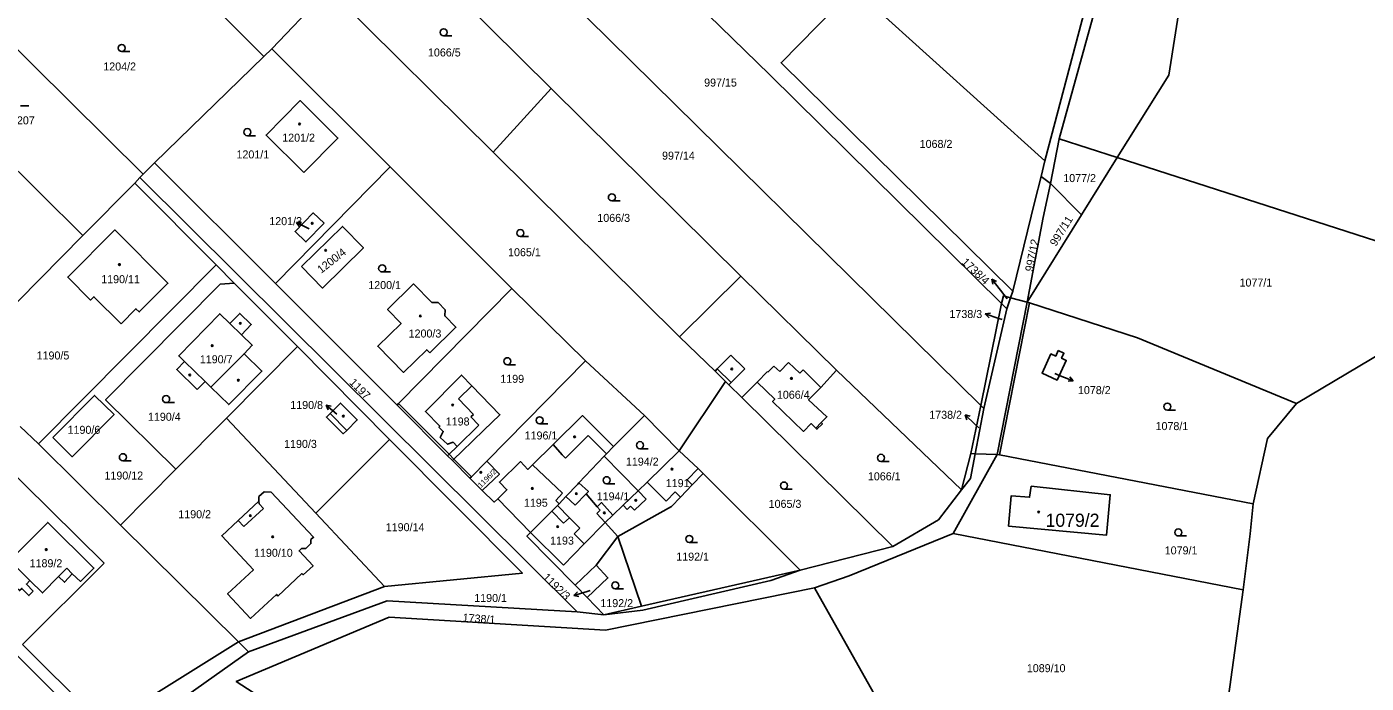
# Model space of a CAD drawing. Extents: x -724107 to -720612, y -1045267 to -1038441.
# Drawn here: x -721950.5 to -721665.9, y -1043907.9 to -1043768.5 of the extents above; entities that cross this region are included whole.
import ezdxf

# ---------------------------------------------------------------- set-up
doc = ezdxf.new("R2010")
doc.units = 0
for name, color, linetype in [('Hranice kat_území', 7, 'Continuous'), ('Hranice parcel', 7, 'Continuous'), ('Parcelní čísla', 7, 'Continuous'), ('Pop  PČ popisy', 7, 'Continuous'), ('Vnitřní kresba', 7, 'Continuous'), ('Značky budov', 7, 'Continuous'), ('Značky kultur', 7, 'Continuous')]:
    doc.layers.add(name, color=color, linetype=linetype)

msp = doc.modelspace()

# ---------------------------------------------------------------- linework, layer by layer
at = {"layer": 'Hranice kat_území'}
for p, q in [((-721680.67, -1043848.51), (-721662, -1043837.41)), ((-721698.56, -1043935.58), (-721692.04, -1043888.11))]:
    msp.add_line(p, q, dxfattribs=at)
for points in [[(-721689.89, -1043869.82), (-721686.88, -1043855.98), (-721680.67, -1043848.51)], [(-721692.04, -1043888.11), (-721690.51, -1043876.23), (-721689.89, -1043869.82)]]:
    msp.add_lwpolyline(points, dxfattribs=at)
at = {"layer": 'Hranice parcel'}
for p, q in [((-721734.15, -1043796.98), (-721710.11, -1043705.76)), ((-721714.62, -1043732.74), (-721731.09, -1043792.32)), ((-721747.78, -1043848.95), (-721862.52, -1043735.98)), ((-721873.71, -1043747.33), (-721839.05, -1043781.64)), ((-721971, -1043755.1), (-721925.76, -1043799.84)), ((-721917.33, -1043757.59), (-721900.1, -1043774.83)), ((-721898.45, -1043773.22), (-721886.35, -1043760.59)), ((-721851.42, -1043795.16), (-721886.35, -1043760.59)), ((-721900.1, -1043774.83), (-721898.45, -1043773.22)), ((-721898.45, -1043773.22), (-721873.29, -1043798.31)), ((-721900.1, -1043774.83), (-721923.32, -1043797.46)), ((-721969.96, -1043781.75), (-721938.6, -1043812.84)), ((-721839.05, -1043781.64), (-721851.42, -1043795.16)), ((-721839.05, -1043781.64), (-721798.75, -1043821.52)), ((-721731.09, -1043792.32), (-721732.97, -1043801.83)), ((-721731.09, -1043792.32), (-721718.77, -1043796.29)), ((-721811.77, -1043834.38), (-721851.42, -1043795.16)), ((-721923.32, -1043797.46), (-721925.76, -1043799.84)), ((-721897.65, -1043823.06), (-721923.32, -1043797.46)), ((-721873.29, -1043798.31), (-721897.65, -1043823.06)), ((-721873.29, -1043798.31), (-721847.42, -1043824.1)), ((-721734.97, -1043800.32), (-721734.15, -1043796.98)), ((-721718.77, -1043796.29), (-721726.37, -1043808.44)), ((-721718.77, -1043796.29), (-721638.51, -1043822.14)), ((-721927.55, -1043801.72), (-721938.6, -1043812.84)), ((-721926.44, -1043800.55), (-721927.55, -1043801.72)), ((-721927.55, -1043801.72), (-721910.27, -1043819.09)), ((-721925.76, -1043799.84), (-721926.44, -1043800.55)), ((-721833.56, -1043892.75), (-721926.44, -1043800.55)), ((-721732.97, -1043801.83), (-721734.97, -1043800.32)), ((-721726.37, -1043808.44), (-721732.97, -1043801.83)), ((-721737.95, -1043827.01), (-721726.37, -1043808.44)), ((-721938.6, -1043812.84), (-721965.39, -1043839.88)), ((-721947.98, -1043857.11), (-721910.27, -1043819.09)), ((-721910.27, -1043819.09), (-721906.39, -1043822.99)), ((-721811.77, -1043834.38), (-721798.75, -1043821.52)), ((-721798.75, -1043821.52), (-721778.42, -1043841.48)), ((-721906.39, -1043822.99), (-721892.99, -1043836.46)), ((-721871.79, -1043848.86), (-721897.65, -1043823.06)), ((-721847.42, -1043824.1), (-721831.79, -1043839.5)), ((-721747.78, -1043848.95), (-721743.34, -1043827.29)), ((-721737.95, -1043827.01), (-721744.32, -1043859.37)), ((-721742.24, -1043828.45), (-721743.34, -1043827.29)), ((-721741.45, -1043826.1), (-721742.24, -1043828.45)), ((-721740.98, -1043824.7), (-721741.45, -1043826.1)), ((-721741.45, -1043826.1), (-721737.95, -1043827.01)), ((-721742.24, -1043828.45), (-721747.1, -1043849.62)), ((-721892.99, -1043836.46), (-721908.03, -1043851.63)), ((-721892.99, -1043836.46), (-721873.38, -1043856.19)), ((-721852.7, -1043860.74), (-721831.79, -1043839.5)), ((-721831.79, -1043839.5), (-721819.26, -1043851.11)), ((-721778.42, -1043841.48), (-721751.84, -1043866.85)), ((-721811.88, -1043858.55), (-721802, -1043843.85)), ((-721766.47, -1043878.92), (-721798.53, -1043847.28)), ((-721861.08, -1043859.62), (-721871.79, -1043848.86)), ((-721747.1, -1043849.62), (-721747.78, -1043848.95)), ((-721908.03, -1043851.63), (-721918.79, -1043862.48)), ((-721889.1, -1043871.82), (-721908.03, -1043851.63)), ((-721819.26, -1043851.11), (-721825.85, -1043857.67)), ((-721819.26, -1043851.11), (-721811.88, -1043858.55)), ((-721951.89, -1043853.43), (-721947.98, -1043857.11)), ((-721947.98, -1043857.11), (-721930.56, -1043874.35)), ((-721889.1, -1043871.82), (-721873.38, -1043856.19)), ((-721860.06, -1043860.64), (-721861.08, -1043859.62)), ((-721856.31, -1043864.41), (-721860.06, -1043860.64)), ((-721827.81, -1043859.72), (-721833.15, -1043865.36)), ((-721820.6, -1043867.09), (-721827.81, -1043859.72)), ((-721753.61, -1043876.16), (-721744.32, -1043859.37)), ((-721918.79, -1043862.48), (-721930.56, -1043874.35)), ((-721853.71, -1043866.97), (-721856.31, -1043864.41)), ((-721806.78, -1043863.42), (-721786.14, -1043883.92)), ((-721850.41, -1043868.76), (-721843.43, -1043875.94)), ((-721874.51, -1043887.37), (-721889.1, -1043871.82)), ((-721930.56, -1043874.35), (-721905.5, -1043899.15)), ((-721824.9, -1043876.8), (-721829.53, -1043882.86)), ((-721824.9, -1043876.8), (-721819.88, -1043891.57)), ((-721692.04, -1043888.11), (-721753.61, -1043876.16)), ((-721786.14, -1043883.92), (-721766.47, -1043878.92)), ((-721829.53, -1043882.86), (-721833.97, -1043887.13)), ((-721819.88, -1043891.57), (-721786.14, -1043883.92)), ((-721833.97, -1043887.13), (-721831.42, -1043889.73)), ((-721874.51, -1043887.37), (-721905.5, -1043899.15)), ((-721831.42, -1043889.73), (-721827.84, -1043893.37)), ((-721761.42, -1043926.11), (-721783.13, -1043887.68)), ((-721833.56, -1043892.75), (-721827.84, -1043893.37)), ((-721827.84, -1043893.37), (-721819.88, -1043891.57)), ((-721903.4, -1043901.28), (-721932.6, -1043921.92)), ((-721905.5, -1043899.15), (-721903.4, -1043901.28))]:
    msp.add_line(p, q, dxfattribs=at)
for points in [[(-721743.34, -1043827.29), (-721792.66, -1043778.65), (-721849.95, -1043722.9)], [(-721700.98, -1043735.11), (-721707.82, -1043778.8), (-721718.77, -1043796.29)], [(-721740.98, -1043824.7), (-721790.2, -1043776.16), (-721778.56, -1043764.37), (-721774.74, -1043760.5)], [(-721774.74, -1043760.5), (-721770.94, -1043763.91), (-721734.15, -1043796.98)], [(-721891.61, -1043799.48), (-721899.65, -1043791.53), (-721892.4, -1043784.2), (-721884.37, -1043792.17), (-721891.61, -1043799.48)], [(-721734.97, -1043800.32), (-721736.27, -1043805.57), (-721740.98, -1043824.7)], [(-721732.97, -1043801.83), (-721734.49, -1043809.03), (-721737.95, -1043827.01)], [(-721887.33, -1043810.26), (-721891.19, -1043814.23), (-721893.48, -1043812.01), (-721889.66, -1043808.08), (-721887.33, -1043810.26)], [(-721930.46, -1043831.58), (-721936.21, -1043825.87), (-721936.93, -1043826.57), (-721941.77, -1043821.68), (-721931.81, -1043811.67), (-721920.51, -1043822.99), (-721926.6, -1043829.09), (-721927.31, -1043828.42), (-721930.46, -1043831.58)], [(-721892.11, -1043819.44), (-721883.4, -1043810.94), (-721878.94, -1043815.47), (-721887.64, -1043824.03), (-721892.11, -1043819.44)], [(-721906.39, -1043822.99), (-721909.39, -1043823.17), (-721933.74, -1043847.72), (-721918.79, -1043862.48)], [(-721864.86, -1043837.77), (-721865.5, -1043837.1), (-721870.45, -1043841.93), (-721875.9, -1043836.36), (-721870.95, -1043831.51), (-721873.83, -1043828.57), (-721868.29, -1043823.13), (-721864.41, -1043827.08), (-721863.1, -1043827.11), (-721861.62, -1043828.62), (-721861.66, -1043829.92), (-721859.3, -1043832.35), (-721864.86, -1043837.77)], [(-721847.42, -1043824.1), (-721871.47, -1043848.54), (-721871.79, -1043848.86)], [(-721743.34, -1043827.29), (-721742.98, -1043825.7), (-721741.45, -1043826.1)], [(-721737.95, -1043827.01), (-721737.41, -1043827.19), (-721714.48, -1043834.6), (-721680.67, -1043848.51)], [(-721914.26, -1043845.59), (-721918.63, -1043841.34), (-721916.96, -1043839.62), (-721918.18, -1043838.44), (-721909.47, -1043829.47), (-721907.32, -1043831.56), (-721905.23, -1043829.41), (-721902.79, -1043831.78), (-721904.88, -1043833.93), (-721902.59, -1043836.16), (-721904.33, -1043837.96), (-721900.53, -1043841.65), (-721907.57, -1043848.75), (-721911.37, -1043845.06), (-721912.59, -1043843.87), (-721914.26, -1043845.59)], [(-721802, -1043843.85), (-721804.22, -1043841.66), (-721811.77, -1043834.38)], [(-721731.3, -1043837.3), (-721730.11, -1043837.86), (-721730.61, -1043838.92), (-721729.62, -1043839.39), (-721731.57, -1043843.55), (-721734.76, -1043842.1), (-721732.86, -1043838), (-721731.85, -1043838.47), (-721731.3, -1043837.3)], [(-721778.42, -1043841.48), (-721781.78, -1043845.16), (-721784.36, -1043847.72), (-721780.46, -1043851.36), (-721781.67, -1043852.59), (-721781.43, -1043852.82), (-721782.59, -1043854), (-721782.83, -1043853.77), (-721783.83, -1043852.8), (-721785.44, -1043854.47), (-721792.02, -1043848.1), (-721791.54, -1043847.6), (-721795.27, -1043844), (-721798.53, -1043847.28)], [(-721860.06, -1043860.64), (-721859.73, -1043860.32), (-721858.04, -1043858.69), (-721853.4, -1043854.22), (-721849.96, -1043850.91), (-721855.89, -1043844.79), (-721858.11, -1043842.5), (-721865.8, -1043850.25), (-721862.69, -1043853.33), (-721862.92, -1043853.56), (-721862.01, -1043854.47), (-721862.62, -1043855.76), (-721861.08, -1043857.19), (-721859.92, -1043856.75), (-721859.05, -1043857.65), (-721860.75, -1043859.3), (-721861.08, -1043859.62)], [(-721798.53, -1043847.28), (-721801.29, -1043844.55), (-721802, -1043843.85)], [(-721944.93, -1043855.76), (-721940.81, -1043859.84), (-721931.95, -1043850.89), (-721936.07, -1043846.81), (-721944.93, -1043855.76)], [(-721886.05, -1043850.65), (-721883.82, -1043848.44), (-721880.27, -1043852.01), (-721882.5, -1043854.23), (-721883.24, -1043854.96), (-721886.83, -1043851.43), (-721886.05, -1043850.65)], [(-721751.84, -1043866.85), (-721749.87, -1043859.18), (-721747.78, -1043848.95)], [(-721747.1, -1043849.62), (-721748.95, -1043859.21), (-721749.96, -1043864.43), (-721751.84, -1043866.85)], [(-721825.85, -1043857.67), (-721832.41, -1043851.09), (-721838.67, -1043857.26), (-721843, -1043861.53), (-721843.99, -1043862.51), (-721845.61, -1043860.86), (-721850.06, -1043865.23), (-721848.47, -1043866.85), (-721850.41, -1043868.76)], [(-721873.38, -1043856.19), (-721845.17, -1043884.55), (-721874.51, -1043887.37)], [(-721825.85, -1043857.67), (-721827.33, -1043859.21), (-721827.81, -1043859.72)], [(-721811.88, -1043858.55), (-721818.66, -1043865.23), (-721820.6, -1043867.09)], [(-721811.88, -1043858.55), (-721807.86, -1043862.35), (-721806.78, -1043863.42)], [(-721856.31, -1043864.41), (-721855.99, -1043864.09), (-721852.7, -1043860.74)], [(-721852.7, -1043860.74), (-721850.06, -1043863.52), (-721853.71, -1043866.97)], [(-721744.32, -1043859.37), (-721743.83, -1043859.46), (-721689.89, -1043869.82)], [(-721824.9, -1043876.8), (-721813.48, -1043870.37), (-721811.57, -1043868.39), (-721809.08, -1043865.81), (-721806.78, -1043863.42)], [(-721850.41, -1043868.76), (-721851.15, -1043869.48), (-721853.71, -1043866.97)], [(-721833.15, -1043865.36), (-721833.43, -1043865.65), (-721835.92, -1043868.28), (-721837.37, -1043869.8), (-721837.75, -1043870.2), (-721838.91, -1043871.42), (-721843.43, -1043875.94)], [(-721825.93, -1043872.22), (-721828.37, -1043869.58), (-721829.31, -1043870.45), (-721831.64, -1043867.74), (-721831.16, -1043867.25), (-721833.15, -1043865.36)], [(-721820.6, -1043867.09), (-721823.77, -1043870.14), (-721825.93, -1043872.22)], [(-721766.47, -1043878.92), (-721756.79, -1043873.21), (-721751.84, -1043866.85)], [(-721741.91, -1043874.55), (-721741.3, -1043868.12), (-721737.39, -1043868.45), (-721737.06, -1043866.11), (-721720.28, -1043867.92), (-721721.09, -1043876.49), (-721741.91, -1043874.55)], [(-721897.11, -1043889.44), (-721897.45, -1043889.07), (-721902.93, -1043894.18), (-721907.81, -1043888.94), (-721902.32, -1043883.84), (-721909.06, -1043876.6), (-721905.57, -1043873.36), (-721901.15, -1043869.24), (-721901.17, -1043868.3), (-721900.04, -1043867.31), (-721898.54, -1043867.36), (-721889.56, -1043876.92), (-721890.11, -1043877.44), (-721890.13, -1043878.29), (-721891.21, -1043879.32), (-721892.1, -1043879.33), (-721892.63, -1043879.83), (-721889.67, -1043883.01), (-721891.74, -1043884.9), (-721892.04, -1043884.63), (-721897.11, -1043889.44)], [(-721825.93, -1043872.22), (-721827.61, -1043873.83), (-721824.9, -1043876.8)], [(-721949.16, -1043888.35), (-721950.03, -1043889.33), (-721951.53, -1043887.79), (-721952.07, -1043888.26), (-721955.96, -1043884.38), (-721953.8, -1043882.16), (-721954.11, -1043881.85), (-721946.05, -1043873.78), (-721936.21, -1043883.47), (-721939.09, -1043886.32), (-721940.81, -1043884.7), (-721942.48, -1043886.49), (-721943.72, -1043885.28), (-721947.17, -1043888.75), (-721949.85, -1043886.09), (-721950.58, -1043886.88), (-721949.16, -1043888.35)], [(-721932.6, -1043921.92), (-721975.99, -1043878.62), (-721974.49, -1043876.95)], [(-721843.43, -1043875.94), (-721844.21, -1043876.72), (-721833.97, -1043887.13)], [(-721753.61, -1043876.16), (-721775.75, -1043885.14), (-721783.13, -1043887.68)], [(-721829.53, -1043882.86), (-721826.99, -1043885.57), (-721831.42, -1043889.73)], [(-721783.13, -1043887.68), (-721827.54, -1043896.69), (-721873.46, -1043893.91), (-721905.97, -1043907.57), (-721902.4, -1043909.87)], [(-721903.4, -1043901.28), (-721873.92, -1043890.46), (-721837.22, -1043892.54), (-721833.56, -1043892.75)]]:
    msp.add_lwpolyline(points, dxfattribs=at)
at = {"layer": 'Pop  PČ popisy'}
for p, q in [((-721893.2, -1043810.1), (-721892.08, -1043810.09)), ((-721890.5, -1043811.42), (-721893.2, -1043810.1)), ((-721893.2, -1043810.1), (-721892.52, -1043810.99)), ((-721743.61, -1043824.48), (-721745.46, -1043822.11)), ((-721745.46, -1043822.11), (-721744.45, -1043822.6)), ((-721745.46, -1043822.11), (-721745.24, -1043823.21)), ((-721742.15, -1043826.33), (-721743.61, -1043824.48)), ((-721746.81, -1043829.52), (-721745.71, -1043829.36)), ((-721743.96, -1043830.45), (-721746.81, -1043829.52)), ((-721746.81, -1043829.52), (-721746.02, -1043830.31)), ((-721743.23, -1043830.69), (-721743.96, -1043830.45)), ((-721732.06, -1043842.19), (-721730.93, -1043842.63)), ((-721730.93, -1043842.63), (-721728.13, -1043843.71)), ((-721728.13, -1043843.71), (-721729.24, -1043843.81)), ((-721728.13, -1043843.71), (-721728.88, -1043842.88)), ((-721884.6, -1043850.78), (-721886.9, -1043848.85)), ((-721886.9, -1043848.85), (-721885.81, -1043849.11)), ((-721886.9, -1043848.85), (-721886.45, -1043849.88)), ((-721748.94, -1043853), (-721751.1, -1043850.92)), ((-721751.1, -1043850.92), (-721750.03, -1043851.25)), ((-721751.1, -1043850.92), (-721750.73, -1043851.97)), ((-721748.22, -1043853.69), (-721748.94, -1043853)), ((-721831.38, -1043888.44), (-721834.25, -1043889.32)), ((-721834.25, -1043889.32), (-721833.44, -1043888.55)), ((-721834.25, -1043889.32), (-721833.15, -1043889.5)), ((-721830.81, -1043888.27), (-721831.38, -1043888.44))]:
    msp.add_line(p, q, dxfattribs=at)
at = {"layer": 'Vnitřní kresba'}
for p, q in [((-721743.83, -1043859.46), (-721737.41, -1043827.19)), ((-721907.32, -1043831.56), (-721904.88, -1043833.93)), ((-721911.37, -1043845.06), (-721904.33, -1043837.96)), ((-721803.76, -1043841.2), (-721800.86, -1043838.26)), ((-721800.86, -1043838.26), (-721797.93, -1043841.15)), ((-721916.96, -1043839.62), (-721912.59, -1043843.87)), ((-721804.22, -1043841.66), (-721803.76, -1043841.2)), ((-721800.83, -1043844.09), (-721803.76, -1043841.2)), ((-721797.93, -1043841.15), (-721800.83, -1043844.09)), ((-721793.01, -1043841.87), (-721791.73, -1043840.61)), ((-721790.48, -1043841.77), (-721791.73, -1043840.61)), ((-721788.64, -1043839.8), (-721790.48, -1043841.77)), ((-721786.25, -1043842.07), (-721788.64, -1043839.8)), ((-721785.55, -1043841.37), (-721786.25, -1043842.07)), ((-721781.78, -1043845.16), (-721785.55, -1043841.37)), ((-721800.83, -1043844.09), (-721801.29, -1043844.55)), ((-721793.12, -1043841.77), (-721795.27, -1043844)), ((-721793.12, -1043841.77), (-721793.01, -1043841.87)), ((-721855.89, -1043844.79), (-721858.76, -1043847.57)), ((-721871.47, -1043848.54), (-721860.75, -1043859.3)), ((-721858.76, -1043847.57), (-721855.6, -1043850.84)), ((-721886.05, -1043850.65), (-721882.5, -1043854.23)), ((-721855.6, -1043850.84), (-721856.15, -1043851.37)), ((-721856.15, -1043851.37), (-721854.43, -1043853.15)), ((-721782.83, -1043853.77), (-721781.67, -1043852.59)), ((-721854.43, -1043853.15), (-721859.05, -1043857.65)), ((-721831.19, -1043855.32), (-721836.04, -1043860.13)), ((-721827.33, -1043859.21), (-721831.19, -1043855.32)), ((-721836.74, -1043859.43), (-721838.67, -1043857.26)), ((-721957.54, -1043859.28), (-721934.05, -1043882.4)), ((-721860.75, -1043859.3), (-721859.73, -1043860.32)), ((-721859.73, -1043860.32), (-721855.99, -1043864.09)), ((-721843, -1043861.53), (-721836.64, -1043867.6)), ((-721836.04, -1043860.13), (-721836.74, -1043859.43)), ((-721749.87, -1043859.18), (-721748.95, -1043859.21)), ((-721744.32, -1043859.37), (-721748.95, -1043859.21)), ((-721807.86, -1043862.35), (-721810.18, -1043864.75)), ((-721820.6, -1043867.09), (-721818.91, -1043868.87)), ((-721818.66, -1043865.23), (-721814.6, -1043869.29)), ((-721810.18, -1043864.75), (-721809.08, -1043865.81)), ((-721901.15, -1043869.24), (-721901.14, -1043869.8)), ((-721900.2, -1043870.82), (-721901.14, -1043869.8)), ((-721836.64, -1043867.6), (-721838.09, -1043869.12)), ((-721838.09, -1043869.12), (-721837.37, -1043869.8)), ((-721835.92, -1043868.28), (-721833.98, -1043870.12)), ((-721831.64, -1043867.74), (-721833.98, -1043870.12)), ((-721818.91, -1043868.87), (-721821.37, -1043871.21)), ((-721812.69, -1043867.31), (-721814.6, -1043869.29)), ((-721811.57, -1043868.39), (-721812.69, -1043867.31)), ((-721904.36, -1043874.67), (-721900.2, -1043870.82)), ((-721838.91, -1043871.42), (-721836.41, -1043873.97)), ((-721835.2, -1043872.78), (-721837.75, -1043870.2)), ((-721835.2, -1043872.78), (-721836.41, -1043873.97)), ((-721833.82, -1043874.18), (-721835.2, -1043872.78)), ((-721828.62, -1043871.2), (-721829.39, -1043871.91)), ((-721829.39, -1043871.91), (-721827.61, -1043873.83)), ((-721829.31, -1043870.45), (-721828.62, -1043871.2)), ((-721822.92, -1043871.03), (-721823.77, -1043870.14)), ((-721822.19, -1043870.34), (-721822.92, -1043871.03)), ((-721821.37, -1043871.21), (-721822.19, -1043870.34)), ((-721905.57, -1043873.36), (-721904.36, -1043874.67)), ((-721832.98, -1043875.03), (-721834.16, -1043876.21)), ((-721833.82, -1043874.18), (-721832.98, -1043875.03)), ((-721827.61, -1043873.83), (-721832.03, -1043878.35)), ((-721836.46, -1043882.86), (-721843.43, -1043875.94)), ((-721836.46, -1043882.86), (-721832.03, -1043878.35)), ((-721834.16, -1043876.21), (-721832.03, -1043878.35)), ((-721949.85, -1043886.09), (-721953.8, -1043882.16)), ((-721934.05, -1043882.4), (-721951.39, -1043899.72)), ((-721943.72, -1043885.28), (-721941.97, -1043883.52)), ((-721940.81, -1043884.7), (-721941.97, -1043883.52)), ((-721786.14, -1043883.92), (-721792.37, -1043886.09)), ((-721819.6, -1043892.4), (-721792.37, -1043886.09)), ((-721827.84, -1043893.37), (-721819.6, -1043892.4)), ((-721951.39, -1043899.72), (-721934.05, -1043916.92)), ((-721905.5, -1043899.15), (-721934.05, -1043916.92))]:
    msp.add_line(p, q, dxfattribs=at)
at = {"layer": 'Značky budov'}
for centre in [(-721892.53, -1043789.2), (-721889.84, -1043810.26), (-721886.99, -1043816), (-721930.8, -1043819.03), (-721866.86, -1043829.95), (-721905.12, -1043831.51), (-721911.09, -1043836.25), (-721800.69, -1043841.2), (-721915.85, -1043842.48), (-721905.53, -1043843.58), (-721788, -1043843.21), (-721859.98, -1043848.86), (-721883.23, -1043851.21), (-721834.1, -1043855.61), (-721854.01, -1043863.16), (-721813.37, -1043862.46), (-721843.06, -1043866.57), (-721833.71, -1043867.67), (-721821.08, -1043869.1), (-721902.97, -1043872.34), (-721827.78, -1043871.75), (-721735.49, -1043871.57), (-721837.68, -1043874.67), (-721898.25, -1043876.84), (-721946.36, -1043879.54)]:
    msp.add_circle(centre, 0.175, dxfattribs=at)
at = {"layer": 'Značky kultur'}
for p, q in [((-721861.91, -1043770.47), (-721860.16, -1043770.47)), ((-721930.31, -1043773.8), (-721928.56, -1043773.8)), ((-721951.82, -1043785.35), (-721950.07, -1043785.35)), ((-721903.62, -1043791.66), (-721901.87, -1043791.66)), ((-721826.16, -1043805.52), (-721824.41, -1043805.52)), ((-721845.61, -1043813.09), (-721843.86, -1043813.09)), ((-721874.97, -1043820.6), (-721873.22, -1043820.6)), ((-721848.36, -1043840.3), (-721846.61, -1043840.3)), ((-721920.88, -1043848.35), (-721919.13, -1043848.35)), ((-721708.13, -1043849.94), (-721706.38, -1043849.94)), ((-721841.52, -1043852.85), (-721839.77, -1043852.85)), ((-721820.19, -1043858.13), (-721818.44, -1043858.13)), ((-721930.07, -1043860.69), (-721928.32, -1043860.69)), ((-721768.98, -1043860.82), (-721767.23, -1043860.82)), ((-721827.27, -1043865.57), (-721825.52, -1043865.57)), ((-721789.59, -1043866.71), (-721787.84, -1043866.71)), ((-721809.72, -1043878.04), (-721807.97, -1043878.04)), ((-721705.79, -1043876.66), (-721704.04, -1043876.66)), ((-721825.44, -1043887.9), (-721823.69, -1043887.9))]:
    msp.add_line(p, q, dxfattribs=at)
for centre in [(-721861.91, -1043769.72), (-721930.31, -1043773.05), (-721903.62, -1043790.91), (-721826.16, -1043804.77), (-721845.61, -1043812.34), (-721874.97, -1043819.85), (-721848.36, -1043839.55), (-721920.88, -1043847.6), (-721708.13, -1043849.19), (-721841.52, -1043852.1), (-721820.19, -1043857.38), (-721930.07, -1043859.94), (-721768.98, -1043860.07), (-721827.27, -1043864.82), (-721789.59, -1043865.96), (-721705.79, -1043875.91), (-721809.72, -1043877.29), (-721825.44, -1043887.15)]:
    msp.add_circle(centre, 0.75, dxfattribs=at)

# ---------------------------------------------------------------- texts
at = {"layer": 'Parcelní čísla'}
for s, height, p in [('1066/5', 1.7, (-721865.24, -1043774.84)), ('1204/2', 1.7, (-721934.23, -1043777.82)), ('997/15', 1.7, (-721806.56, -1043781.23)), ('1207', 1.7, (-721953.85, -1043789.26)), ('1201/2', 1.7, (-721896.21, -1043792.94)), ('1068/2', 1.7, (-721760.76, -1043794.26)), ('1201/1', 1.7, (-721905.93, -1043796.49)), ('997/14', 1.7, (-721815.5, -1043796.75)), ('1077/2', 1.7, (-721730.25, -1043801.51)), ('1201/3', 1.7, (-721898.96, -1043810.66)), ('1066/3', 1.7, (-721829.25, -1043809.97)), ('1065/1', 1.7, (-721848.22, -1043817.26)), ('1190/11', 1.7, (-721934.67, -1043822.98)), ('1200/1', 1.7, (-721877.93, -1043824.23)), ('1077/1', 1.7, (-721692.79, -1043823.7)), ('1738/3', 1.7, (-721754.43, -1043830.38)), ('1200/3', 1.7, (-721869.35, -1043834.52)), ('1190/5', 1.7, (-721948.4, -1043839.18)), ('1190/7', 1.7, (-721913.72, -1043839.99)), ('1199', 1.7, (-721849.87, -1043844.14)), ('1066/4', 1.7, (-721791.1, -1043847.52)), ('1078/2', 1.7, (-721727.13, -1043846.54)), ('1190/8', 1.7, (-721894.5, -1043849.7)), ('1738/2', 1.7, (-721758.72, -1043851.78)), ('1190/4', 1.7, (-721924.74, -1043852.2)), ('1198', 1.7, (-721861.46, -1043853.2)), ('1078/1', 1.7, (-721710.64, -1043854.18)), ('1190/6', 1.7, (-721941.82, -1043854.97)), ('1196/1', 1.7, (-721844.7, -1043856.17)), ('1190/3', 1.7, (-721895.81, -1043857.96)), ('1194/2', 1.7, (-721823.18, -1043861.72)), ('1190/12', 1.7, (-721933.98, -1043864.68)), ('1066/1', 1.7, (-721771.76, -1043864.84)), ('1191', 1.7, (-721814.71, -1043866.28)), ('1195', 1.7, (-721844.85, -1043870.45)), ('1194/1', 1.7, (-721829.39, -1043869.09)), ('1065/3', 1.7, (-721792.85, -1043870.69)), ('1190/2', 1.7, (-721918.29, -1043872.89)), ('1079/2', 2.8, (-721734.01, -1043874.72)), ('1190/14', 1.7, (-721874.21, -1043875.65)), ('1193', 1.7, (-721839.29, -1043878.49)), ('1189/2', 1.7, (-721949.89, -1043883.3)), ('1190/10', 1.7, (-721902.2, -1043881.08)), ('1192/1', 1.7, (-721812.48, -1043881.9)), ('1079/1', 1.7, (-721708.69, -1043880.57)), ('1190/1', 1.7, (-721855.41, -1043890.68)), ('1192/2', 1.7, (-721828.61, -1043891.77)), ('1089/10', 1.7, (-721737.99, -1043905.58))]:
    msp.add_text(s, height=height, dxfattribs=at).set_placement(p)
for s, height, rotation, p in [('997/11', 1.7, 58, (-721731.8, -1043815.28)), ('1200/4', 1.7, 38, (-721887.94, -1043821.01)), ('997/12', 1.7, 79, (-721736.72, -1043820.64)), ('1738/4', 1.7, 317, (-721751.99, -1043818.69)), ('1197', 1.7, 315, (-721882.06, -1043844.23)), ('1196/2', 1.139, 45, (-721853.97, -1043866.52)), ('1192/3', 1.7, 316, (-721841, -1043885.6)), ('1738/1', 1.7, 356, (-721857.92, -1043894.82))]:
    msp.add_text(s, height=height, rotation=rotation, dxfattribs=at).set_placement(p)

doc.saveas('drawing.dxf')
